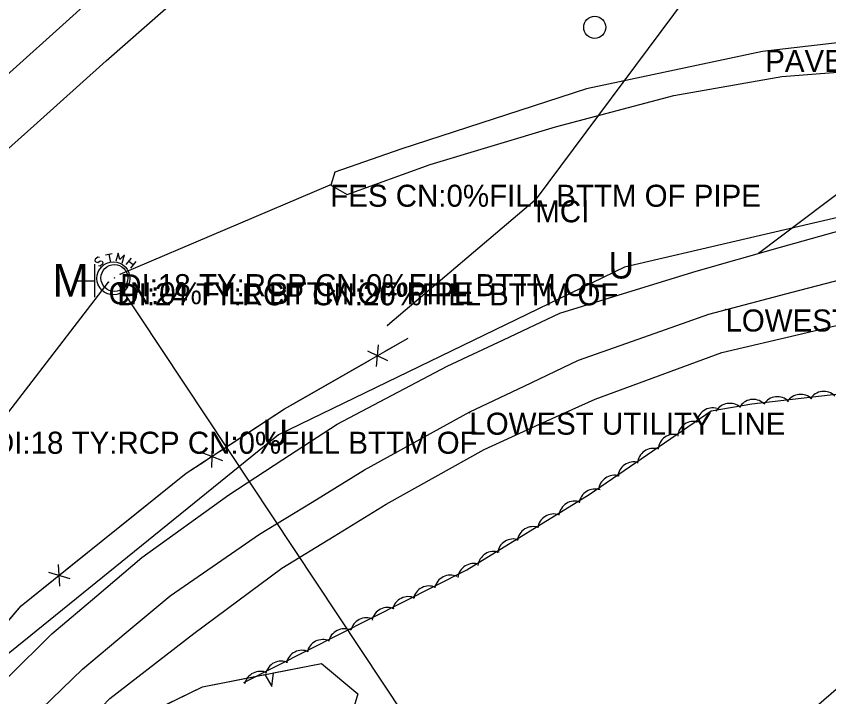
# Model space of a CAD drawing. Extents: x 978516 to 993312, y 1836504 to 1846212.
# Drawn here: x 981898.2 to 982082.5, y 1842314.6 to 1842469.1 of the extents above; entities that cross this region are included whole.
import ezdxf

# ---------------------------------------------------------------- set-up
doc = ezdxf.new("R2010")
doc.units = 0
for name, color, linetype in [('Default', 7, 'Continuous'), ('R_Proposed Road', 7, 'Continuous'), ('S_CROSS_DRAIN', 7, 'Continuous'), ('S_CROSS_DRAIN_ANNOT', 7, 'Continuous'), ('S_DRG_PT_SYM', 7, 'Continuous'), ('S_EDGE_PAVEMENT', 7, 'Continuous'), ('S_ELECTRIC_UTILITIES_ANNOT', 7, 'Continuous'), ('S_FENCE', 7, 'Continuous'), ('S_FIBER_OPTIC_CABLE', 7, 'Continuous'), ('S_FIBER_OPTIC_CABLE_ANNOT', 7, 'Continuous'), ('S_MANHOLE', 7, 'Continuous'), ('S_PAVEMENT_CROWN', 7, 'Continuous'), ('S_SIDE_DRAIN', 7, 'Continuous'), ('S_SIDE_DRAIN_ANNOT', 7, 'Continuous'), ('S_STORM_SEWER', 7, 'Continuous'), ('S_STREAM', 7, 'Continuous'), ('S_TREE', 7, 'Continuous'), ('S_UNDERGROUND_CABLE', 7, 'Continuous'), ('S_UTILITY_POLE', 7, 'Continuous'), ('S_UTL_PT_SYM', 7, 'Continuous')]:
    doc.layers.add(name, color=color, linetype=linetype)

msp = doc.modelspace()

# ---------------------------------------------------------------- linework, layer by layer
at = {"layer": 'R_Proposed Road'}
msp.add_line((982089.26, 1842432.39), (982066.6, 1842415.24), dxfattribs=at)
at = {"layer": 'S_CROSS_DRAIN'}
msp.add_line((981921.1, 1842408.46), (981988.96, 1842306.27), dxfattribs=at)
at = {"layer": 'S_DRG_PT_SYM'}
for points in [[(981969.41, 1842430.83), (981969.41, 1842430.88), (981969.41, 1842430.83), (981969.36, 1842430.83), (981969.41, 1842430.83), (981969.41, 1842430.78), (981969.41, 1842430.83), (981969.46, 1842430.83)], [(981921.76, 1842410.54), (981921.76, 1842410.59), (981921.76, 1842410.54), (981921.71, 1842410.54), (981921.76, 1842410.54), (981921.76, 1842410.49), (981921.76, 1842410.54), (981921.81, 1842410.54)], [(981919.1, 1842408.71), (981919.1, 1842408.76), (981919.1, 1842408.71), (981919.05, 1842408.71), (981919.1, 1842408.71), (981919.1, 1842408.66), (981919.1, 1842408.71), (981919.15, 1842408.71)], [(981921.1, 1842408.46), (981921.1, 1842408.51), (981921.1, 1842408.46), (981921.05, 1842408.46), (981921.1, 1842408.46), (981921.1, 1842408.41), (981921.1, 1842408.46), (981921.15, 1842408.46)]]:
    msp.add_lwpolyline(points, dxfattribs=at)
at = {"layer": 'S_EDGE_PAVEMENT'}
for points in [[(981885.66, 1842429.54), (981902.13, 1842444.23), (981918.6, 1842458.92), (981932.07, 1842470.85), (981945.55, 1842482.77), (981955.91, 1842491.89), (981966.27, 1842501.01), (981977.77, 1842509.08), (981989.26, 1842517.16), (982009.43, 1842527.09)], [(981896.33, 1842319.08), (981906.24, 1842328.92), (981916.47, 1842337.56), (981926.69, 1842346.2), (981946.37, 1842360.44), (981958.68, 1842368.48), (981970.98, 1842376.51), (981983.45, 1842383.08), (981995.91, 1842389.64), (982008.72, 1842395.66), (982021.53, 1842401.69), (982036.96, 1842406.47), (982052.4, 1842411.25), (982071.6, 1842416.64), (982090.8, 1842422.03), (982112.26, 1842426.05), (982133.72, 1842430.06), (982152.66, 1842432.27), (982171.61, 1842434.48), (982188.62, 1842438.36), (982205.62, 1842442.23), (982224.82, 1842451.09), (982234.99, 1842460.83), (982245.17, 1842470.57)], [(981885.19, 1842277.67), (981902.01, 1842296.08), (981910.71, 1842305.17), (981919.41, 1842314.26), (981938.44, 1842328.98), (981958.41, 1842343.82), (981970.26, 1842351.07), (981982.11, 1842358.31), (981993.21, 1842364.55), (982004.32, 1842370.78), (982016.91, 1842376.47), (982029.5, 1842382.15), (982043.87, 1842387.44), (982058.24, 1842392.73), (982076.32, 1842397.03), (982094.41, 1842401.33), (982115.96, 1842404.98), (982137.51, 1842408.63), (982156.03, 1842411.26), (982174.56, 1842413.9), (982192.9, 1842417.94), (982211.24, 1842421.98), (982232.95, 1842431.69), (982241.11, 1842434.82)]]:
    msp.add_lwpolyline(points, dxfattribs=at)
at = {"layer": 'S_FENCE'}
for p, q in [((981979.93, 1842389.55), (981980.38, 1842394.52)), ((981977.89, 1842393.1), (981982.42, 1842390.97)), ((981940.28, 1842370.1), (981944.93, 1842368.25)), ((981942.53, 1842366.68), (981942.68, 1842371.67)), ((981908.06, 1842339.7), (981907.73, 1842344.68)), ((981905.49, 1842342.89), (981910.29, 1842341.49))]:
    msp.add_line(p, q, dxfattribs=at)
for points in [[(981680.87, 1841992.89), (981817.8, 1842225.21), (981833.81, 1842251.6), (981865.94, 1842296.29), (981899.3, 1842335.3), (981936.74, 1842365.34), (981959.04, 1842379.95), (981987.1, 1842396.01)], [(981981.89, 1842393.03), (981987.1, 1842396.01)], [(981961.08, 1842381.11), (981978.42, 1842391.04)], [(981944.28, 1842370.27), (981959.04, 1842379.95), (981961.08, 1842381.11)], [(981925.05, 1842355.96), (981936.74, 1842365.34), (981940.93, 1842368.08)], [(981909.45, 1842343.44), (981925.05, 1842355.96)], [(981892.16, 1842326.95), (981899.3, 1842335.3), (981906.33, 1842340.94)]]:
    msp.add_lwpolyline(points, dxfattribs=at)
at = {"layer": 'S_FIBER_OPTIC_CABLE'}
for p, q in [((982068.23, 1842497.67), (982015.93, 1842427.3)), ((982015.93, 1842427.3), (981982.38, 1842398.85))]:
    msp.add_line(p, q, dxfattribs=at)
at = {"layer": 'S_MANHOLE'}
for p, q in [((981916.01, 1842405.31), (981916.01, 1842412.81)), ((981911.83, 1842409.02), (981916.01, 1842409.02))]:
    msp.add_line(p, q, dxfattribs=at)
msp.add_circle((981920.21, 1842409.58), 3.75, dxfattribs=at)
at = {"layer": 'S_PAVEMENT_CROWN'}
for points in [[(981760.52, 1842293.13), (981770.76, 1842309.85), (981780.99, 1842326.56), (981789.33, 1842340.34), (981798.58, 1842352.94), (981807.82, 1842365.54), (981817.05, 1842377.03), (981826.28, 1842388.53), (981837.01, 1842399.96), (981847.74, 1842411.4), (981862.38, 1842425.03), (981877.03, 1842438.66), (981894.39, 1842454.24), (981911.75, 1842469.82), (981921.91, 1842479.2), (981932.07, 1842488.58)], [(981894.59, 1842302.89), (981903.89, 1842311.91), (981913.19, 1842320.93), (981923.12, 1842329.22), (981933.05, 1842337.52), (981953.36, 1842351.56), (981965.29, 1842358.83), (981977.21, 1842366.11), (981989.16, 1842372.7), (982001.11, 1842379.29), (982013.44, 1842385.15), (982025.77, 1842391.01), (982040.52, 1842396.23), (982055.27, 1842401.44), (982074.2, 1842406.42), (982093.14, 1842411.4), (982114.31, 1842415.12), (982135.49, 1842418.84), (982154.43, 1842421.95), (982173.38, 1842425.06), (982190.17, 1842428.74), (982206.97, 1842432.41), (982228.48, 1842442.3), (982240.72, 1842452.48)]]:
    msp.add_lwpolyline(points, dxfattribs=at)
at = {"layer": 'S_SIDE_DRAIN'}
for p, q in [((981921.76, 1842410.54), (981969.41, 1842430.83)), ((981892.88, 1842374.78), (981919.1, 1842408.71))]:
    msp.add_line(p, q, dxfattribs=at)
msp.add_lwpolyline([(982179.67, 1842463.82), (982113.14, 1842464.1), (982085.14, 1842463.08), (982067.5, 1842461.1), (982027.57, 1842452.61), (981985.44, 1842438.89), (981970.42, 1842433.65), (981969.51, 1842430.7), (981973.26, 1842428.65), (981992.05, 1842435.43), (982020.52, 1842443.94), (982047.37, 1842451.07), (982071.86, 1842455.38), (982106.96, 1842458.09), (982132.84, 1842458.08), (982176.82, 1842457.73)], dxfattribs=at)
at = {"layer": 'S_STORM_SEWER'}
for p, q in [((981916.65, 1842414.36), (981916.1, 1842413.97)), ((981917.07, 1842414.28), (981916.65, 1842414.36)), ((981918.39, 1842414.94), (981919.9, 1842415.21)), ((981919.17, 1842415.09), (981919.51, 1842413.15)), ((981916.1, 1842413.97), (981916.03, 1842413.58)), ((981916.03, 1842413.58), (981916.22, 1842413.31)), ((981916.22, 1842413.31), (981916.65, 1842413.19)), ((981916.65, 1842413.19), (981917.19, 1842413.54)), ((981917.19, 1842413.54), (981917.65, 1842413.46)), ((981917.73, 1842412.77), (981917.19, 1842412.38)), ((981917.65, 1842413.46), (981917.81, 1842413.19)), ((981917.81, 1842413.19), (981917.73, 1842412.77)), ((981923.08, 1842412.73), (981924.32, 1842414.2)), ((981923.74, 1842413.5), (981924.71, 1842412.69)), ((981925.29, 1842413.39), (981924.05, 1842411.91)), ((981917.19, 1842412.38), (981916.8, 1842412.46))]:
    msp.add_line(p, q, dxfattribs=at)
msp.add_lwpolyline([(981922.19, 1842413.04), (981922.73, 1842414.9), (981921.68, 1842413.89), (981921.3, 1842415.32), (981920.75, 1842413.46)], dxfattribs=at)
msp.add_circle((981920.43, 1842409.67), 3.05, dxfattribs=at)
at = {"layer": 'S_STREAM'}
msp.add_lwpolyline([(982050.79, 1842286.7), (982077.44, 1842310.52), (982098.2, 1842328.47), (982133.89, 1842357.21)], dxfattribs=at)
at = {"layer": 'S_TREE'}
for p, q in [((981954.6, 1842319.68), (981956.12, 1842316.98)), ((981956.12, 1842316.98), (981956.53, 1842320.06))]:
    msp.add_line(p, q, dxfattribs=at)
for points in [[(981949.81, 1842317.86), (982000.42, 1842343.42), (982028.12, 1842360.5), (982055.81, 1842379.54), (982065.07, 1842381.09), (982105.91, 1842385.76), (982134.02, 1842396.26), (982151.72, 1842394.33), (982177.24, 1842375.24)], [(981889, 1842272.58), (981924.42, 1842309.12), (981940.44, 1842316.89), (981967.45, 1842322.21), (981975.63, 1842315.33), (981968.94, 1842292.73), (981953.81, 1842263.91), (981937.35, 1842251.62), (981927.2, 1842236.9), (981939.94, 1842228.31), (981946.63, 1842218.99), (981953.63, 1842203.09), (981957.9, 1842188.3), (981959.86, 1842177.3), (981958.98, 1842160.66)], [(981956.53, 1842320.06), (981967.45, 1842322.21), (981975.63, 1842315.33), (981974.72, 1842312.28)], [(981930.94, 1842312.29), (981940.44, 1842316.89), (981954.6, 1842319.68)]]:
    msp.add_lwpolyline(points, dxfattribs=at)
for centre, major_axis, ratio, start_param, end_param in [((982076.14, 1842379.61), (-2.5, 2.65), 0.998834, 4.752974, 6.526174), ((982081.38, 1842380.28), (-2.5, 2.65), 0.998834, 4.752974, 6.526174), ((982060.07, 1842377.59), (-1.27, 3.41), 0.988551, 5.207639, 6.98084), ((982065.38, 1842378.48), (-1.27, 3.41), 0.988551, 5.207639, 6.98084), ((982070.84, 1842379.07), (-2.5, 2.65), 0.998834, 4.752974, 6.526174), ((982056.17, 1842376.56), (-3.62, 0.37), 0.999633, 4.530825, 6.304026), ((982051.86, 1842373.5), (-3.62, 0.37), 0.999633, 4.530825, 6.304026), ((982047.42, 1842370.54), (-3.62, 0.37), 0.999633, 4.530825, 6.304026), ((982042.75, 1842367.37), (-3.62, 0.37), 0.999633, 4.530825, 6.304026), ((982038.26, 1842364.29), (-3.62, 0.37), 0.999633, 4.530825, 6.304026), ((982033.91, 1842361.26), (-3.62, 0.37), 0.999633, 4.530825, 6.304026), ((982029.49, 1842358.13), (-3.15, 1.83), 0.998933, 4.906369, 6.67957), ((982024.91, 1842355.4), (-3.15, 1.83), 0.998933, 4.906369, 6.67957), ((982020.09, 1842352.47), (-3.15, 1.83), 0.998933, 4.906369, 6.67957), ((982015.46, 1842349.61), (-3.15, 1.83), 0.998933, 4.906369, 6.67957), ((982010.97, 1842346.8), (-3.15, 1.83), 0.998933, 4.906369, 6.67957), ((982006.52, 1842343.97), (-3.15, 1.83), 0.998933, 4.906369, 6.67957), ((982001.94, 1842341.23), (-3.15, 1.83), 0.998933, 4.906369, 6.67957), ((981996.69, 1842338.6), (-3.64, 0.04), 0.999648, 4.305434, 6.078634), ((981991.84, 1842336.14), (-3.64, 0.04), 0.999648, 4.305434, 6.078634), ((981987.12, 1842333.72), (-3.64, 0.04), 0.999648, 4.305434, 6.078634), ((981982.44, 1842331.27), (-3.64, 0.04), 0.999648, 4.305434, 6.078634), ((981977.64, 1842328.93), (-3.64, 0.04), 0.999648, 4.305434, 6.078634), ((981972.59, 1842326.42), (-3.64, 0.04), 0.999648, 4.305434, 6.078634), ((981967.73, 1842323.97), (-3.64, 0.04), 0.999648, 4.305434, 6.078634), ((981963.01, 1842321.54), (-3.64, 0.04), 0.999648, 4.305434, 6.078634), ((981958.33, 1842319.1), (-3.64, 0.04), 0.999648, 4.305434, 6.078634), ((981953.53, 1842316.76), (-3.64, 0.04), 0.999648, 4.305434, 6.078634)]:
    msp.add_ellipse(centre, major_axis=major_axis, ratio=ratio, start_param=start_param, end_param=end_param, dxfattribs=at)
at = {"layer": 'S_UNDERGROUND_CABLE'}
for p, q in [((982118.15, 1842431.29), (982036.16, 1842412.09)), ((982036.16, 1842412.09), (981957.66, 1842374.07)), ((981957.66, 1842374.07), (981888.87, 1842318.37))]:
    msp.add_line(p, q, dxfattribs=at)
at = {"layer": 'S_UTILITY_POLE'}
msp.add_circle((982029.42, 1842466.55), 2.5, dxfattribs=at)
at = {"layer": 'S_UTL_PT_SYM'}
for points in [[(982015.93, 1842427.3), (982015.93, 1842427.35), (982015.93, 1842427.3), (982015.88, 1842427.3), (982015.93, 1842427.3), (982015.93, 1842427.25), (982015.93, 1842427.3), (982015.98, 1842427.3)], [(981920.43, 1842409.67), (981920.43, 1842409.72), (981920.43, 1842409.67), (981920.38, 1842409.67), (981920.43, 1842409.67), (981920.43, 1842409.62), (981920.43, 1842409.67), (981920.48, 1842409.67)], [(982059.07, 1842402.52), (982059.07, 1842402.57), (982059.07, 1842402.52), (982059.02, 1842402.52), (982059.07, 1842402.52), (982059.07, 1842402.47), (982059.07, 1842402.52), (982059.12, 1842402.52)], [(981982.38, 1842398.85), (981982.38, 1842398.9), (981982.38, 1842398.85), (981982.33, 1842398.85), (981982.38, 1842398.85), (981982.38, 1842398.8), (981982.38, 1842398.85), (981982.43, 1842398.85)], [(982000.97, 1842379.1), (982000.97, 1842379.15), (982000.97, 1842379.1), (982000.92, 1842379.1), (982000.97, 1842379.1), (982000.97, 1842379.05), (982000.97, 1842379.1), (982001.02, 1842379.1)]]:
    msp.add_lwpolyline(points, dxfattribs=at)

# ---------------------------------------------------------------- texts
at = {"layer": 'Default'}
for p in [(982032.53, 1842409.55), (981954.03, 1842371.52)]:
    msp.add_text('U', height=6, dxfattribs=at).set_placement(p)
at = {"layer": 'S_CROSS_DRAIN_ANNOT'}
msp.add_text('DI:24 TY:RCP CN:20%FILL BTTM OF', height=5, dxfattribs=at).set_placement((981921.1, 1842403.46))
at = {"layer": 'S_ELECTRIC_UTILITIES_ANNOT'}
for p in [(982059.07, 1842397.52), (982000.97, 1842374.1)]:
    msp.add_text('LOWEST UTILITY LINE', height=5, dxfattribs=at).set_placement(p)
at = {"layer": 'S_FIBER_OPTIC_CABLE_ANNOT'}
msp.add_text('MCI', height=5, dxfattribs=at).set_placement((982015.93, 1842422.3))
at = {"layer": 'S_MANHOLE'}
msp.add_text('M', height=7.46, dxfattribs=at).set_placement((981906.33, 1842405.4))
at = {"layer": 'S_SIDE_DRAIN_ANNOT'}
for s, height, p in [('PAVED DRAIN', 5.0005, (982068.09, 1842456.43)), ('FES CN:0%FILL BTTM OF PIPE', 5, (981969.41, 1842425.83)), ('DI:18 TY:RCP CN:0%FILL BTTM OF ', 5, (981921.76, 1842405.54)), ('CN:0%FILL BTTM OF PIPE', 5, (981919.1, 1842403.71)), ('DI:18 TY:RCP CN:0%FILL BTTM OF ', 5, (981892.88, 1842369.78))]:
    msp.add_text(s, height=height, dxfattribs=at).set_placement(p)

doc.saveas('drawing.dxf')
